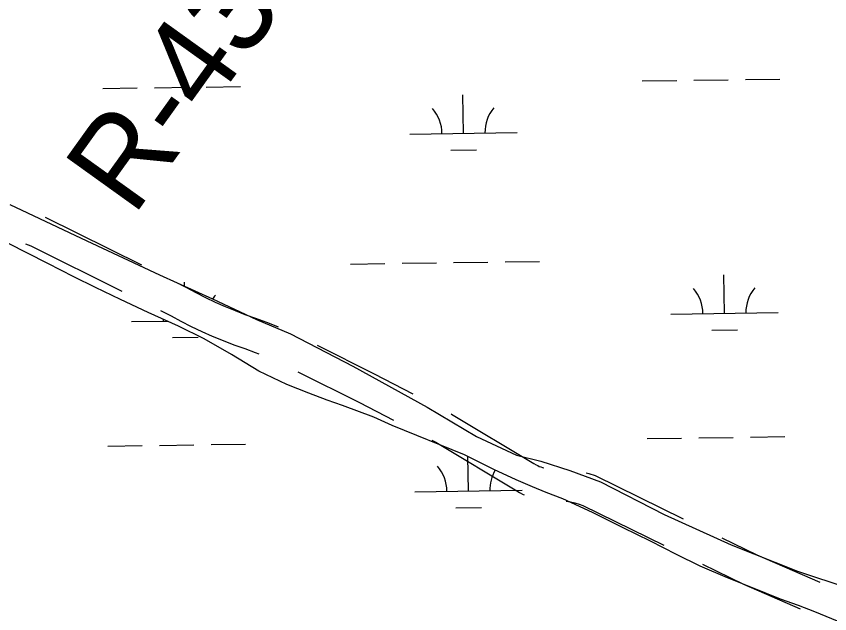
# Model space of a CAD drawing. Extents: x 3767014 to 3805179, y 361544 to 387384.
# Drawn here: x 3791963 to 3792720, y 377349 to 377905 of the extents above; entities that cross this region are included whole.
import ezdxf

# ---------------------------------------------------------------- set-up
doc = ezdxf.new("R2010")
doc.units = 0
for name, color, linetype in [('V-RIVR-EDGE', 7, 'Continuous'), ('V-RIVR-RANG-IDEN', 7, 'Continuous'), ('V-ROAD-CNTR', 7, 'Continuous'), ('V-WETL-SWMP', 7, 'Continuous')]:
    doc.layers.add(name, color=color, linetype=linetype)

msp = doc.modelspace()

# ---------------------------------------------------------------- linework, layer by layer
at = {"layer": 'V-RIVR-EDGE'}
msp.add_spline([(3785266.865, 377529.211), (3785342.8, 377494.248), (3785391.258, 377467.439), (3785439.72, 377442.249), (3785475.246, 377418.707), (3785525.316, 377389.469), (3785575.383, 377359.422), (3785621.413, 377331.811), (3785722.351, 377269.288), (3785796.661, 377231.094), (3785852.385, 377199.415), (3785928.324, 377166.069), (3785964.678, 377149.804), (3786028.506, 377124.576), (3786060.018, 377113.175), (3786092.316, 377092.068), (3786117.34, 377073.405), (3786135.083, 377053.143), (3786154.458, 377039.347), (3786176.258, 377024.735), (3786206.946, 377006.867), (3786256.211, 376979.248), (3786328.098, 376942.677), (3786374.949, 376919.917), (3786491.265, 376862.208), (3786553.467, 376833.749), (3786619.713, 376805.279), (3786729.589, 376759.718), (3786796.656, 376736.099), (3786845.136, 376718.187), (3786867.767, 376712.469), (3787003.51, 376661.992), (3787089.16, 376631.048), (3787163.496, 376603.367), (3787230.559, 376578.13), (3787257.223, 376568.359), (3787300.044, 376551.27), (3787354.992, 376532.533), (3787409.127, 376512.181), (3787544.074, 376466.558), (3787612.756, 376442.126), (3787657.197, 376425.841), (3787730.724, 376398.162), (3787781.63, 376380.244), (3787834.96, 376361.511), (3787891.524, 376341.961), (3787940, 376322.432), (3787998.976, 376297.215), (3788050.697, 376281.721), (3788117.768, 376259.719), (3788176.757, 376240.164), (3788221.198, 376223.879), (3788259.981, 376209.226), (3788406.252, 376164.383), (3788541.215, 376125.23), (3788606.67, 376104.041), (3788679.39, 376077.173), (3788748.889, 376055.974), (3788871.693, 376005.528), (3788969.454, 375966.467), (3789047.013, 375933.926), (3789119.723, 375903.014), (3789155.253, 375881.09), (3789182.716, 375867.274), (3789214.225, 375854.256), (3789257.04, 375834.74), (3789281.286, 375828.21), (3789303.105, 375821.686), (3789328.955, 375809.491), (3789367.724, 375789.177), (3789414.577, 375767.225), (3789468.708, 375745.255), (3789509.105, 375728.981), (3789555.157, 375710.266), (3789585.849, 375694.015), (3789620.578, 375675.328), (3789681.97, 375646.062), (3789753.859, 375610.3), (3789792.633, 375591.603), (3789842.712, 375566.408), (3789897.64, 375539.584), (3789938.019, 375516.03), (3789968.727, 375506.25), (3790004.289, 375497.265), (3790030.972, 375494.773), (3790047.128, 375487.455), (3790077.007, 375469.589), (3790124.633, 375433.077), (3790192.442, 375382.768), (3790252.165, 375332.478), (3790290.91, 375302.459), (3790337.741, 375271.611), (3790406.357, 375220.491), (3790469.329, 375175.855), (3790570.248, 375106.054), (3790647.751, 375050.868), (3790691.367, 375028.115), (3790744.667, 374997.251), (3790806.838, 374955.852), (3790873.863, 374915.249), (3790932, 374877.903), (3791002.231, 374825.97), (3791052.265, 374782.175), (3791082.927, 374753.793), (3791131.331, 374705.149), (3791170.05, 374664.616), (3791192.631, 374638.681), (3791220.891, 374620.01), (3791288.67, 374557.569), (3791322.577, 374533.223), (3791362.944, 374504.817), (3791396.042, 374480.473), (3791434.785, 374449.645), (3791482.407, 374411.517), (3791534.052, 374365.291), (3791646.192, 374254.216), (3791707.514, 374196.644), (3791738.968, 374161.791), (3791773.65, 374123.694), (3791803.497, 374092.888), (3791829.321, 374070.18), (3791830.912, 374059.662), (3791837.316, 374032.958), (3791849.409, 374017.562), (3791884.123, 373992.405), (3791930.977, 373971.262), (3791954.393, 373955.838), (3791993.134, 373924.202), (3792026.979, 373874.785), (3792047.912, 373836.722), (3792063.186, 373799.482), (3792086.509, 373746.857), (3792112.249, 373690.181), (3792141.261, 373648.864), (3792158.993, 373624.558), (3792177.552, 373607.528), (3792214.702, 373586.409), (3792255.083, 373563.665), (3792301.119, 373538.48), (3792346.34, 373510.871), (3792382.671, 373485.71), (3792422.225, 373455.689), (3792479.537, 373411.875), (3792548.144, 373356.711), (3792619.168, 373298.307), (3792672.431, 373252.077), (3792709.534, 373212.357), (3792750.656, 373162.113), (3792839.385, 373068.08), (3792888.572, 373008.92), (3792945.027, 372945.699), (3792999.062, 372884.91), (3793053.898, 372820.884), (3793149.89, 372720.363), (3793208.761, 372653.092), (3793261.195, 372598.777), (3793315.232, 372538.796), (3793358.792, 372493.399), (3793409.592, 372432.618), (3793462.809, 372367.787), (3793498.283, 372323.219), (3793536.997, 372280.26), (3793578.124, 372232.443), (3793604.724, 372196.792), (3793668.438, 372125.466), (3793703.128, 372090.604), (3793760.41, 372034.66), (3793806.384, 371984.404), (3793839.438, 371942.268), (3793939.427, 371823.136), (3793981.333, 371763.186), (3794029.674, 371688.662), (3794050.609, 371651.408), (3794073.177, 371620.62), (3794178.796, 371488.535), (3794237.625, 371404.28), (3794268.243, 371358.106), (3794301.293, 371314.353), (3794332.724, 371269.794), (3794395.613, 371192), (3794429.476, 371149.862), (3794472.201, 371093.953), (3794523.788, 371024.274), (3794601.175, 370922.181), (3794640.679, 370871.942), (3794687.421, 370805.509), (3794733.389, 370752.828), (3794829.339, 370635.323), (3794895.463, 370557.521), (3794959.948, 370470.826), (3795013.158, 370403.569), (3795070.394, 370329.023), (3795159.854, 370203.448), (3795225.98, 370126.454), (3795296.13, 370041.363), (3795379.18, 369940.065), (3795459.001, 369841.201), (3795508.163, 369772.337), (3795554.103, 369708.333), (3795661.315, 369566.538), (3795715.338, 369500.897), (3795762.105, 369444.169), (3795798.366, 369390.703), (3795915.247, 369234.327), (3795963.601, 369165.465), (3796028.082, 369077.153), (3796043.387, 369052.853), (3796054.672, 369037.459), (3796077.242, 369007.48), (3796148.213, 368927.239), (3796183.677, 368878.627), (3796226.382, 368814.631), (3796275.531, 368740.105), (3796314.222, 368688.25), (3796353.714, 368633.158), (3796401.268, 368567.533), (3796456.873, 368487.33), (3796513.292, 368409.551), (3796545.533, 368365.8), (3796626.113, 368246.716), (3796670.449, 368188.377), (3796704.298, 368140.578), (3796751.041, 368074.145), (3796787.308, 368023.105), (3796838.907, 367958.278), (3796844.528, 367942.09), (3796845.295, 367925.104), (3796846.094, 367921.059), (3796852.559, 367919.425), (3796863.071, 367918.59), (3796875.166, 367904.003), (3796903.398, 367874.01), (3796931.629, 367844.017), (3796952.579, 367812.424), (3796982.392, 367767.87), (3797007.371, 367730.606), (3797037.194, 367690.095), (3797062.185, 367657.684), (3797075.869, 367631.77), (3797095.223, 367609.078), (3797126.665, 367569.372), (3797156.484, 367527.244), (3797212.099, 367451.085), (3797254.808, 367388.706), (3797302.183, 367327.228)], degree=3, dxfattribs=at)
at = {"layer": 'V-ROAD-CNTR'}
msp.add_line((3791990.285, 377718.262), (3792079.823, 377673.733), dxfattribs=at)
for points in [[(3791972.164, 377693.498), (3791976.964, 377691.382), (3792061.805, 377649.189)], [(3792115.638, 377655.921), (3792121.345, 377653.083), (3792130.571, 377648.063), (3792139.505, 377643.5), (3792148.557, 377639.169), (3792157.717, 377635.073), (3792166.977, 377631.22), (3792176.265, 377627.636), (3792186.16, 377624.223), (3792196.382, 377620.452), (3792206.524, 377616.467), (3792207.242, 377616.167)], [(3792097.62, 377631.377), (3792107.493, 377626.467), (3792116.577, 377621.525), (3792126.205, 377616.606), (3792135.959, 377611.939), (3792145.829, 377607.527), (3792155.811, 377603.372), (3792165.971, 377599.452), (3792176.076, 377595.967), (3792185.704, 377592.416), (3792189.001, 377591.12)], [(3792243.321, 377598.938), (3792296.525, 377572.373), (3792332.498, 377553.694)], [(3792225.308, 377574.4), (3792282.911, 377545.639), (3792314.519, 377529.226)], [(3792367.997, 377535.26), (3792368.557, 377534.969), (3792445.162, 377489.115), (3792447.215, 377487.768), (3792448.586, 377487.011), (3792450.012, 377486.36), (3792451.485, 377485.819), (3792452.994, 377485.393), (3792454.329, 377485.124)], [(3792350.018, 377510.792), (3792353.927, 377508.763), (3792429.222, 377463.693), (3792431.707, 377462.062), (3792435.088, 377460.193), (3792436.005, 377459.776)], [(3792493.838, 377480.481), (3792496.092, 377479.836), (3792501.95, 377477.854), (3792584.097, 377437.62)], [(3792475.177, 377454.025), (3792479.116, 377453.289), (3792483.159, 377452.333), (3792487.152, 377451.19), (3792490.498, 377450.058), (3792566.073, 377413.043)], [(3792620.02, 377420.026), (3792652.582, 377404.077), (3792711.06, 377378.714)], [(3792601.995, 377395.449), (3792640.008, 377376.831), (3792692.918, 377353.883)]]:
    msp.add_lwpolyline(points, dxfattribs=at)
at = {"layer": 'V-WETL-SWMP'}
for p, q in [((3792545.945, 377844.845), (3792577.942, 377845.289)), ((3792593.941, 377845.512), (3792625.938, 377845.956)), ((3792641.936, 377846.178), (3792673.933, 377846.623)), ((3792044.086, 377837.873), (3792076.083, 377838.318)), ((3792092.081, 377838.54), (3792124.078, 377838.985)), ((3792140.077, 377839.207), (3792172.073, 377839.651)), ((3792379.542, 377796.099), (3792379.042, 377832.095)), ((3792329.547, 377795.404), (3792429.538, 377796.793)), ((3792367.758, 377780.503), (3792391.756, 377780.836)), ((3791957.544, 377729.875), (3792029.248, 377696.25)), ((3791992.961, 377675.205), (3791955.515, 377693.902)), ((3792029.248, 377696.25), (3792096.595, 377664.603)), ((3792418.363, 377676.556), (3792450.36, 377677)), ((3792017.145, 377662.74), (3791992.961, 377675.205)), ((3792274.377, 377674.555), (3792306.373, 377675)), ((3792322.372, 377675.222), (3792354.369, 377675.667)), ((3792370.367, 377675.889), (3792402.364, 377676.333)), ((3792037.168, 377652.613), (3792017.145, 377662.74)), ((3792096.595, 377664.603), (3792146.114, 377642.056)), ((3792622.364, 377628.642), (3792621.864, 377664.639)), ((3792120.056, 377653.921), (3792120.004, 377657.668)), ((3792060.571, 377641.707), (3792037.168, 377652.613)), ((3792086.315, 377629.503), (3792060.571, 377641.707)), ((3792146.114, 377642.056), (3792186.918, 377623.068)), ((3792114.398, 377616.78), (3792086.315, 377629.503)), ((3792572.369, 377627.948), (3792672.359, 377629.337)), ((3792070.509, 377620.977), (3792104.105, 377621.443)), ((3792138.322, 377604.835), (3792114.398, 377616.78)), ((3792186.918, 377623.068), (3792218.61, 377609.62)), ((3792218.61, 377609.62), (3792276.451, 377579.552)), ((3792610.579, 377613.046), (3792634.577, 377613.38)), ((3792108.72, 377606.075), (3792132.717, 377606.408)), ((3792163.807, 377590.551), (3792138.322, 377604.835)), ((3792189.292, 377574.967), (3792163.807, 377590.551)), ((3792276.451, 377579.552), (3792345.782, 377541.569)), ((3792215.296, 377562.503), (3792189.292, 377574.967)), ((3792235.578, 377554.455), (3792215.296, 377562.503)), ((3792252.739, 377547.966), (3792235.578, 377554.455)), ((3792267.04, 377543.034), (3792252.739, 377547.966)), ((3792296.163, 377532.132), (3792267.04, 377543.034)), ((3792345.782, 377541.569), (3792391.739, 377514.267)), ((3792313.065, 377524.342), (3792296.163, 377532.132)), ((3792380.412, 377497.083), (3792313.065, 377524.342)), ((3792391.739, 377514.267), (3792428.978, 377496.861)), ((3792550.566, 377512.202), (3792582.563, 377512.646)), ((3792598.562, 377512.869), (3792630.559, 377513.313)), ((3792646.557, 377513.535), (3792678.554, 377513.98)), ((3792048.707, 377505.231), (3792080.704, 377505.675)), ((3792096.702, 377505.897), (3792128.699, 377506.342)), ((3792144.697, 377506.564), (3792176.694, 377507.008)), ((3792407.716, 377483.32), (3792380.412, 377497.083)), ((3792384.163, 377463.456), (3792383.719, 377495.416)), ((3792428.978, 377496.861), (3792451.556, 377491.33)), ((3792451.556, 377491.33), (3792478.494, 377482.632)), ((3792428.519, 377473.973), (3792407.716, 377483.32)), ((3792478.494, 377482.632), (3792507.015, 377471.954)), ((3792443.861, 377467.222), (3792428.519, 377473.973)), ((3792456.602, 377462.03), (3792443.861, 377467.222)), ((3792507.015, 377471.954), (3792566.44, 377441.491)), ((3792334.168, 377462.762), (3792434.158, 377464.151)), ((3792471.943, 377456.059), (3792456.602, 377462.03)), ((3792499.507, 377443.596), (3792471.943, 377456.059)), ((3792372.379, 377447.86), (3792396.376, 377448.193)), ((3792528.111, 377429.314), (3792499.507, 377443.596)), ((3792566.44, 377441.491), (3792628.637, 377413.406)), ((3792553.595, 377416.85), (3792528.111, 377429.314)), ((3792577.779, 377404.385), (3792553.595, 377416.85)), ((3792628.637, 377413.406), (3792690.435, 377388.885)), ((3792599.882, 377393.478), (3792577.779, 377404.385)), ((3792625.105, 377382.574), (3792599.882, 377393.478)), ((3792690.435, 377388.885), (3792739.157, 377372.673)), ((3792650.068, 377372.709), (3792625.105, 377382.574)), ((3792674.51, 377362.844), (3792650.068, 377372.709)), ((3792691.411, 377356.874), (3792674.51, 377362.844)), ((3792706.493, 377351.163), (3792691.411, 377356.874)), ((3792756.678, 377330.393), (3792706.493, 377351.163))]:
    msp.add_line(p, q, dxfattribs=at)
for centre, start, end in [((3792324.298, 377795.806), 0.024037, 41.567696), ((3792434.773, 377797.341), 140.024034, 181.567693), ((3792567.12, 377628.35), 0.024037, 41.567696), ((3792677.595, 377629.885), 140.024034, 181.567693), ((3792175.735, 377622.913), 140.024034, 147.121745), ((3792065.26, 377621.378), 0.024037, 2.787462), ((3792328.919, 377463.163), 0.024037, 41.567696), ((3792439.394, 377464.698), 149.283839, 181.567693)]:
    msp.add_arc(centre, 35.246, start, end, dxfattribs=at)

# ---------------------------------------------------------------- texts
at = {"layer": 'V-RIVR-RANG-IDEN'}
msp.add_text('R-43.4', height=83, rotation=54.335375, dxfattribs=at).set_placement((3792072.345, 377717.794))

doc.saveas('drawing.dxf')
